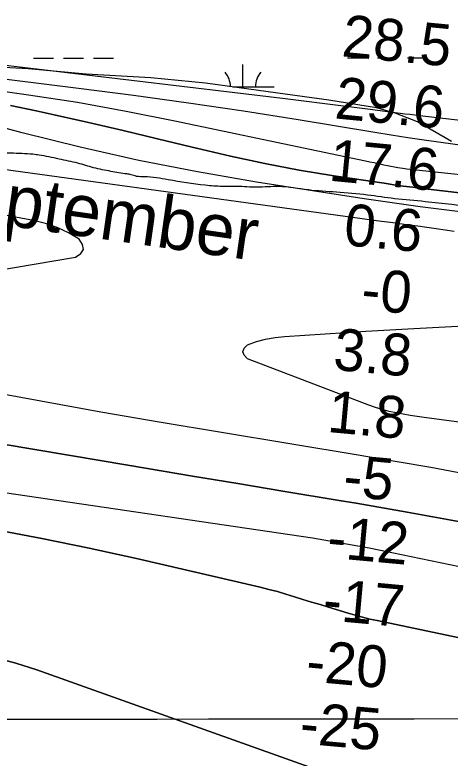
# Model space of a CAD drawing. Extents: x 3297753 to 3335611, y 652252 to 677623.
# Drawn here: x 3331222 to 3331918, y 660629 to 661818 of the extents above; entities that cross this region are included whole.
import ezdxf

# ---------------------------------------------------------------- set-up
doc = ezdxf.new("R2010")
doc.units = 0
for name, color, linetype in [('V-GRID-MAJR', 7, 'Continuous'), ('V-RIVR-EDGE', 7, 'Continuous'), ('V-RIVR-IDEN', 7, 'Continuous'), ('V-RIVR-RANG', 7, 'Continuous'), ('V-SITE-VEGE', 7, 'Continuous'), ('V-TOPO-DPTH', 7, 'Continuous'), ('V-TOPO-MAJR', 7, 'Continuous'), ('V-TOPO-MINR', 7, 'Continuous'), ('V-TOPO-WATR', 7, 'Continuous'), ('V-WETL-SWMP', 7, 'Continuous')]:
    doc.layers.add(name, color=color, linetype=linetype)

msp = doc.modelspace()

# ---------------------------------------------------------------- linework, layer by layer
at = {"layer": 'V-GRID-MAJR'}
msp.add_spline([(3301868.458, 660661.303), (3307127.238, 660664.745), (3312386.018, 660668.952), (3317644.7970000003, 660673.924), (3322903.575, 660679.66), (3328162.353, 660686.162), (3333421.129, 660693.428), (3333421.13, 660693.428)], degree=3, dxfattribs=at)
at = {"layer": 'V-RIVR-EDGE'}
msp.add_spline([(3333420.2831438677, 661275.5613079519), (3333378.935073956, 661280.2761115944), (3333334.1946423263, 661289.9198750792), (3333278.277558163, 661305.394051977), (3333240.9977938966, 661315.0193673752), (3333207.8433718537, 661316.7592849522), (3333161.8359231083, 661316.8730481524), (3333146.093824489, 661320.2278462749), (3333110.4883846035, 661336.4807664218), (3333086.4628049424, 661342.34295154), (3333030.9509782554, 661354.0857698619), (3332993.2495582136, 661360.8107395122), (3332954.306743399, 661368.3677468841), (3332920.3295076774, 661372.5966033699), (3332882.6106644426, 661372.2753871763), (3332855.679614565, 661376.4868204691), (3332813.8395286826, 661385.7089281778), (3332750.039096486, 661397.8867258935), (3332712.749083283, 661403.3672260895), (3332668.0014773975, 661410.1096189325), (3332617.442931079, 661413.5505081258), (3332570.612668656, 661416.1532102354), (3332532.075111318, 661419.9788590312), (3332493.1271720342, 661425.4634588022), (3332440.4982679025, 661429.738435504), (3332391.1852159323, 661434.0052130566), (3332338.1551538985, 661443.6694744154), (3332270.2119562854, 661456.6864841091), (3332231.6815732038, 661463.4135035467), (3332143.4318557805, 661477.7241775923), (3332084.189695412, 661489.476219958), (3332034.88996706, 661499.1312572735), (3332006.7195721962, 661505.0036913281), (3331963.2113112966, 661510.0850834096), (3331877.850665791, 661519.4148049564), (3331828.9531202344, 661524.0950391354), (3331785.4469091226, 661530.0053942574), (3331735.720400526, 661534.6876782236), (3331690.9645954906, 661538.114218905), (3331643.3125442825, 661543.6203414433), (3331608.9075034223, 661542.46196306), (3331576.5810195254, 661543.785349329), (3331553.370054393, 661543.8427433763), (3331526.0183736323, 661545.5683124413), (3331466.769039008, 661554.4189841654), (3331429.0624944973, 661559.0715462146), (3331416.215617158, 661559.9322809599), (3331407.5176545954, 661562.440692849), (3331400.889024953, 661563.7005357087), (3331375.2014196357, 661567.9088943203), (3331347.445506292, 661573.7803034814), (3331322.594038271, 661580.8879829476), (3331292.353285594, 661587.5945045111), (3331260.453581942, 661593.8906441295), (3331250.5091001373, 661595.1586861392), (3331214.8677889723, 661596.9047530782), (3331185.4426757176, 661598.2209650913), (3331160.161352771, 661599.1124466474), (3331114.993116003, 661603.3689752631), (3331075.6337698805, 661610.0980444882), (3331038.755163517, 661614.3340752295)], degree=3, dxfattribs=at)
at = {"layer": 'V-SITE-VEGE'}
for p, q in [((3331242.946, 661732.128), (3331132.6550000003, 661737.702)), ((3331335.913, 661723.5160000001), (3331242.946, 661732.128)), ((3331438.9620000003, 661717.296), (3331335.913, 661723.5160000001)), ((3331526.399, 661708.824), (3331438.9620000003, 661717.296)), ((3331626.657, 661695.327), (3331526.399, 661708.824)), ((3331723.6750000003, 661681.991), (3331626.657, 661695.327)), ((3331799.893, 661669.7810000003), (3331723.6750000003, 661681.9910000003)), ((3331829.9250000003, 661660.925), (3331799.893, 661669.7810000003)), ((3331865.343, 661647.165), (3331829.9250000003, 661660.925)), ((3331919.633, 661615.474), (3331865.343, 661647.165))]:
    msp.add_line(p, q, dxfattribs=at)
at = {"layer": 'V-TOPO-DPTH'}
for points in [[(3331214.4573369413, 661673.1713015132), (3331255.637751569, 661664.6744470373), (3331284.226331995, 661658.3584296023), (3331339.549199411, 661645.9036999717), (3331394.8028762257, 661633.1544889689), (3331449.9527671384, 661619.9635559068), (3331505.03346745, 661606.4781414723), (3331511.8917419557, 661604.769915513), (3331566.4876235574, 661591.9908366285), (3331621.290704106, 661580.2506525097), (3331676.4045830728, 661570.0688105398), (3331731.7256609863, 661560.9258633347), (3331812.1398156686, 661548.8045852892), (3331827.4197539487, 661546.5795533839), (3331842.7133545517, 661544.4567034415), (3331858.0274486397, 661542.4871264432), (3331873.3552050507, 661540.6197314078), (3332261.409894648, 661495.3136222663), (3332315.392956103, 661488.559136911), (3332369.2903297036, 661481.2125522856), (3332423.05917152, 661472.9778187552)], [(3331924.1697439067, 661471.5932095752), (3331909.671339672, 661473.8420432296), (3331895.1625158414, 661476.0196708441), (3331880.6380626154, 661478.0904893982), (3331866.1031897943, 661480.0901019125), (3331851.5613259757, 661482.0424006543), (3331837.020561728, 661484.0028293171), (3331822.481446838, 661485.9754528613), (3331807.943431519, 661487.9562063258), (3331160.161334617, 661576.4909503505)], [(3331924.1697439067, 661471.5932095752), (3331909.671339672, 661473.8420432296), (3331895.1625158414, 661476.0196708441), (3331880.6380626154, 661478.0904893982), (3331866.1031897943, 661480.0901019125), (3331851.5613259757, 661482.0424006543), (3331837.020561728, 661484.0028293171), (3331822.481446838, 661485.9754528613), (3331807.943431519, 661487.9562063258), (3331160.161334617, 661576.4909503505)], [(3332182.985573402, 661133.200186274), (3331876.412552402, 661174.2447194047), (3331865.118718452, 661175.8550730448), (3331853.845778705, 661177.5936279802), (3331842.6041802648, 661179.5244848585), (3331831.3834760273, 661181.5835430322), (3331820.260796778, 661184.0278478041), (3331809.247210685, 661186.8550750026), (3331798.397264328, 661190.2566858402), (3331787.656411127, 661194.0412191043), (3331593.714020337, 661268.1638467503), (3331588.327813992, 661273.7181280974), (3331585.9979673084, 661279.2929539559), (3331588.2526601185, 661284.8985965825), (3331593.5637125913, 661290.52478372), (3331608.024310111, 661295.4948443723), (3331622.6952149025, 661299.5290460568), (3331637.681580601, 661302.1594592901), (3331652.8782535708, 661303.854013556), (3331782.687585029, 661312.1205240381), (3331801.882545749, 661313.3137733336), (3331821.0797744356, 661314.4683370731), (3331840.28040507, 661315.564872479), (3331859.48330367, 661316.6227223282), (3332119.8022714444, 661330.568614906)], [(3332182.985573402, 661133.200186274), (3331876.412552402, 661174.2447194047), (3331865.118718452, 661175.8550730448), (3331853.845778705, 661177.5936279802), (3331842.6041802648, 661179.5244848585), (3331831.3834760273, 661181.5835430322), (3331820.260796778, 661184.0278478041), (3331809.247210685, 661186.8550750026), (3331798.397264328, 661190.2566858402), (3331787.656411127, 661194.0412191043), (3331593.714020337, 661268.1638467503), (3331588.327813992, 661273.7181280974), (3331585.9979673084, 661279.2929539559), (3331588.2526601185, 661284.8985965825), (3331593.5637125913, 661290.52478372), (3331608.024310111, 661295.4948443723), (3331622.6952149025, 661299.5290460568), (3331637.681580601, 661302.1594592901), (3331652.8782535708, 661303.854013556), (3331782.687585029, 661312.1205240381), (3331801.882545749, 661313.3137733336), (3331821.0797744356, 661314.4683370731), (3331840.28040507, 661315.564872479), (3331859.48330367, 661316.6227223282), (3332119.8022714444, 661330.568614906)], [(3332547.3772419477, 660890.0387611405), (3332221.4237553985, 660953.3183785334), (3332150.3616539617, 660966.9798289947), (3332079.267093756, 660980.4684803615), (3332008.123845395, 660993.6979330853), (3331936.948138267, 661006.7545867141), (3331848.920942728, 661022.7367658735), (3331821.7234029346, 661027.6088287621), (3331794.5110830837, 661032.3956988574), (3331767.2765931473, 661037.054779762), (3331740.0273231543, 661041.6286678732), (3331650.1771157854, 661056.4936082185), (3331577.996746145, 661068.466565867), (3331505.8231626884, 661080.4801864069), (3331433.6597585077, 661092.5548012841), (3331361.50314051, 661104.6700790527), (3330983.9666114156, 661168.2234622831)], [(3330983.9666114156, 661168.2234622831), (3331361.50314051, 661104.6700790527), (3331433.6597585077, 661092.5548012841), (3331505.8231626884, 661080.4801864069), (3331577.996746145, 661068.466565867), (3331650.1771157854, 661056.4936082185), (3331740.0273231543, 661041.6286678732), (3331767.2765931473, 661037.054779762), (3331794.5110830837, 661032.3956988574), (3331821.7234029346, 661027.6088287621), (3331848.920942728, 661022.7367658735), (3331936.948138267, 661006.7545867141), (3332008.123845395, 660993.6979330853), (3332079.267093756, 660980.4684803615), (3332150.3616539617, 660966.9798289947), (3332221.4237553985, 660953.3183785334), (3332547.3772419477, 660890.0387611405)], [(3331188.4822803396, 660995.1205352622), (3331264.5611948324, 660980.8362270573), (3331340.3528540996, 660965.0987851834), (3331415.9530098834, 660948.39258753), (3331613.8731999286, 660902.6652840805), (3331627.7155029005, 660899.2885314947), (3331641.4964392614, 660895.6880999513), (3331655.1853257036, 660891.752149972), (3331668.8128455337, 660887.5925210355), (3331682.402729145, 660883.2920498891), (3331696.0038821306, 660879.0277758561), (3331709.621939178, 660874.817797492), (3331723.2512656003, 660870.6440162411), (3331754.5712571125, 660861.121021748), (3331766.099223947, 660857.78500524), (3331777.68058078, 660854.6578661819), (3331789.3420226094, 660851.8440432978), (3331801.0568544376, 660849.2390978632), (3331950.293744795, 660818.159791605), (3332036.646203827, 660800.073506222), (3332122.9707593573, 660781.8557442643), (3332209.2534596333, 660763.4407674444), (3332295.5082564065, 660744.8943140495), (3332539.0939533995, 660692.2274154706)], [(3332539.0939533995, 660692.2274154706), (3332295.5082564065, 660744.8943140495), (3332209.2534596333, 660763.4407674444), (3332122.9707593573, 660781.8557442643), (3332036.646203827, 660800.073506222), (3331950.293744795, 660818.159791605), (3331801.0568544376, 660849.2390978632), (3331789.3420226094, 660851.8440432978), (3331777.68058078, 660854.6578661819), (3331766.099223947, 660857.78500524), (3331754.5712571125, 660861.121021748), (3331723.2512656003, 660870.6440162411), (3331709.621939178, 660874.817797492), (3331696.0038821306, 660879.0277758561), (3331682.402729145, 660883.2920498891), (3331668.8128455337, 660887.5925210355), (3331655.1853257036, 660891.752149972), (3331641.4964392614, 660895.6880999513), (3331627.7155029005, 660899.2885314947), (3331613.8731999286, 660902.6652840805), (3331415.9530098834, 660948.39258753), (3331340.3528540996, 660965.0987851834), (3331264.5611948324, 660980.8362270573), (3331188.4822803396, 660995.1205352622)], [(3331188.8282049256, 660790.5586788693), (3331223.101637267, 660781.3085059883), (3331256.868014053, 660770.3510582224), (3331722.926875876, 660603.986284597), (3331738.1952199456, 660599.967901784), (3331753.4649307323, 660595.9547245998), (3331768.736691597, 660591.9493558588), (3331784.0098191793, 660587.9491927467), (3331803.2517796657, 660582.9148148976), (3331808.84003331, 660581.2634967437), (3331814.3425131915, 660579.3845959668), (3331819.7163324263, 660577.164321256), (3331825.004377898, 660574.7164639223), (3331830.2803210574, 660572.2267232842), (3331835.6263113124, 660569.9098773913), (3331841.0773722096, 660567.8523736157), (3331846.5984802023, 660565.967764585), (3331972.538357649, 660526.3315449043), (3332041.5159399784, 660506.816802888), (3332111.0672828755, 660490.0240446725), (3332181.4792666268, 660477.3142621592), (3332252.4650109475, 660467.3264634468), (3332479.464607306, 660442.1211608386)], [(3332479.464607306, 660442.1211608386), (3332252.4650109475, 660467.3264634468), (3332181.4792666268, 660477.3142621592), (3332111.0672828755, 660490.0240446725), (3332041.5159399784, 660506.816802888), (3331972.538357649, 660526.3315449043), (3331846.5984802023, 660565.967764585), (3331841.0773722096, 660567.8523736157), (3331835.6263113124, 660569.9098773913), (3331830.2803210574, 660572.2267232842), (3331825.004377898, 660574.7164639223), (3331819.7163324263, 660577.164321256), (3331814.3425131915, 660579.3845959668), (3331808.84003331, 660581.2634967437), (3331803.2517796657, 660582.9148148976), (3331784.0098191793, 660587.9491927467), (3331768.736691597, 660591.9493558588), (3331753.4649307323, 660595.9547245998), (3331738.1952199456, 660599.967901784), (3331722.926875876, 660603.986284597), (3331256.868014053, 660770.3510582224), (3331223.101637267, 660781.3085059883), (3331188.8282049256, 660790.5586788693)]]:
    msp.add_lwpolyline(points, dxfattribs=at)
at = {"layer": 'V-TOPO-MAJR'}
msp.add_lwpolyline([(3333419.9047059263, 661535.7458705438), (3332609.784154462, 661572.9699321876), (3332603.8151799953, 661571.8621801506), (3332597.289231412, 661571.8398208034), (3332590.774900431, 661572.0317661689), (3332584.277995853, 661572.545168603), (3332577.792708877, 661573.2728757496), (3332544.4877229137, 661577.8462613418), (3332521.349203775, 661580.9470710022), (3332498.198016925, 661583.9475854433), (3332475.027828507, 661586.7976570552), (3332451.8449723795, 661589.5474334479), (3331869.3576857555, 661656.719991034), (3331861.4001606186, 661657.6548338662), (3331853.445402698, 661658.6122624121), (3331845.494795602, 661659.6035695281), (3331837.546955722, 661660.617462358), (3331785.4878221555, 661667.3712825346), (3331751.505947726, 661671.726467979), (3331717.515349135, 661676.0115783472), (3331683.5116643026, 661680.1915761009), (3331649.499255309, 661684.3014987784), (3331085.773548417, 661751.5358172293)], dxfattribs=at)
at = {"layer": 'V-TOPO-MINR'}
for points in [[(3333420.105870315, 661397.4408470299), (3332658.858095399, 661513.2091172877), (3332652.980873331, 661513.7973291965), (3332620.507360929, 661517.2229360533), (3332588.0611676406, 661520.8798131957), (3332555.655953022, 661524.8835957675), (3332523.278057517, 661529.1186486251), (3332307.1674362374, 661558.562756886), (3332230.9538267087, 661568.9645007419), (3332154.743441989, 661579.3897778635), (3332078.537894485, 661589.8503548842), (3332002.3355717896, 661600.3344651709), (3331902.842651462, 661614.0464351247), (3331876.404585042, 661617.7940841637), (3331849.9870191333, 661621.6775461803), (3331823.600203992, 661625.7647276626), (3331797.233889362, 661629.9877221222), (3331674.7375912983, 661650.092523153), (3331587.063364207, 661663.9474036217), (3331499.288981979, 661677.1059942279), (3331411.364367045, 661689.2201500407), (3331323.339596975, 661700.6380159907), (3331063.3617733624, 661732.7899505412)], [(3332582.2603777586, 661490.2300402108), (3332202.0926971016, 661532.941333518), (3332142.640335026, 661539.5793554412), (3332083.181978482, 661546.1628969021), (3332023.714630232, 661552.66471767), (3331964.241287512, 661559.1120579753), (3331848.3064584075, 661571.599635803), (3331845.2893680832, 661571.9544820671), (3331842.2797918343, 661572.3682461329), (3331834.1060698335, 661573.5735176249), (3331828.5289668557, 661574.4648454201), (3331822.968730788, 661575.4454895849), (3331817.433795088, 661576.560108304), (3331811.9157262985, 661577.7640433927), (3331809.485054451, 661578.3252041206), (3331802.759914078, 661579.8568276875), (3331796.028903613, 661581.3618272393), (3331789.289088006, 661582.8268907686), (3331782.543402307, 661584.2653302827), (3331477.2430435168, 661648.4214305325), (3331399.5374175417, 661663.7513375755), (3331321.6164905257, 661677.7960659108), (3331243.3726119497, 661689.9130261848), (3331164.9134323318, 661700.7448077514)], [(3332567.1471214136, 661402.8776268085), (3332261.6980234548, 661455.2843628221), (3332191.641494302, 661466.8244503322), (3332121.4921949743, 661477.7411137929), (3332051.203740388, 661487.7226411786), (3331980.8225156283, 661497.0807445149), (3331899.7995022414, 661507.3052144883), (3331869.877842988, 661511.2090808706), (3331839.9797332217, 661515.2805971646), (3331810.1169476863, 661519.603588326), (3331780.2777116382, 661524.0942293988), (3331608.192351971, 661550.7331580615), (3331513.726954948, 661566.9276219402), (3331419.6877492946, 661585.1459082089), (3331326.287830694, 661606.3999280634), (3331233.3141034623, 661629.6777703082), (3331059.517879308, 661676.195719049)], [(3332423.05917152, 661472.9778187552), (3332369.2903297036, 661481.2125522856), (3332315.392956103, 661488.559136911), (3332261.409894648, 661495.3136222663), (3331873.3552050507, 661540.6197314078), (3331858.0274486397, 661542.4871264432), (3331842.7133545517, 661544.4567034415), (3331827.4197539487, 661546.5795533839), (3331812.1398156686, 661548.8045852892), (3331731.7256609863, 661560.9258633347), (3331676.4045830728, 661570.0688105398), (3331621.290704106, 661580.2506525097), (3331566.4876235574, 661591.9908366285), (3331511.8917419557, 661604.769915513), (3331505.03346745, 661606.4781414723), (3331449.9527671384, 661619.9635559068), (3331394.8028762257, 661633.1544889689), (3331339.549199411, 661645.9036999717), (3331284.226331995, 661658.3584296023), (3331255.637751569, 661664.6744470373), (3331214.4573369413, 661673.1713015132)], [(3331063.2332207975, 661387.4708509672), (3331318.525191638, 661430.5378233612), (3331326.9670081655, 661436.3215870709), (3331331.4648370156, 661442.9430503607), (3331330.0466843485, 661450.8210630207), (3331324.6845440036, 661459.5367752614), (3331307.417445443, 661469.5300570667), (3331289.55084493, 661478.0383943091), (3331270.7849914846, 661484.3193147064), (3331251.419636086, 661489.1152905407), (3331044.9200476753, 661527.0583970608)], [(3332449.264977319, 660978.8188539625), (3332413.1291774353, 660985.4330737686), (3332377.0755297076, 660992.4813659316), (3332341.0766500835, 660999.8190396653), (3332307.5817965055, 661006.856355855), (3332254.889872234, 661017.9918503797), (3332202.215670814, 661029.2100823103), (3332149.568053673, 661040.5524203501), (3332096.9381593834, 661051.9774957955), (3332055.964293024, 661060.9228112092), (3332013.775177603, 661069.8463964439), (3331971.514256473, 661078.4030873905), (3331929.1456267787, 661086.4094369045), (3331886.7051913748, 661094.0488921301), (3331833.017041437, 661103.3529382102), (3331817.3635398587, 661106.0457753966), (3331801.705683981, 661108.712857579), (3331786.0412966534, 661111.3413072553), (3331770.372555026, 661113.9440019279), (3331551.853986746, 661149.9646647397), (3331455.4783996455, 661166.189066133), (3331359.1800744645, 661182.8511128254), (3331262.9976421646, 661200.1696274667), (3331166.8924717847, 661217.925787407)], [(3332547.3772419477, 660890.0387611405), (3332221.4237553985, 660953.3183785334), (3332150.3616539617, 660966.9798289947), (3332079.267093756, 660980.4684803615), (3332008.123845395, 660993.6979330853), (3331936.948138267, 661006.7545867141), (3331848.920942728, 661022.7367658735), (3331821.7234029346, 661027.6088287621), (3331794.5110830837, 661032.3956988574), (3331767.2765931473, 661037.054779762), (3331740.0273231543, 661041.6286678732), (3331650.1771157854, 661056.4936082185), (3331577.996746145, 661068.466565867), (3331505.8231626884, 661080.4801864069), (3331433.6597585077, 661092.5548012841), (3331361.50314051, 661104.6700790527), (3330983.9666114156, 661168.2234622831)], [(3332491.968244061, 660836.1352816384), (3332369.946372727, 660854.8300588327), (3332279.6579314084, 660869.3734388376), (3332189.53488864, 660884.8382031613), (3332099.659943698, 660901.685043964), (3332009.950397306, 660919.4532690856), (3331824.2115484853, 660957.725925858), (3331806.1767336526, 660961.3788276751), (3331788.126150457, 660964.9506074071), (3331770.0519147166, 660968.4007040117), (3331751.9619106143, 660971.769678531), (3331733.8445144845, 660974.9834178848), (3331715.7063708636, 660978.0713391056), (3331697.537106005, 660980.9705331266), (3331679.3470936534, 660983.7439090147), (3331223.227564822, 661050.8628508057), (3331182.8388676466, 661056.7924718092)], [(3332539.0939533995, 660692.2274154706), (3332295.5082564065, 660744.8943140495), (3332209.2534596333, 660763.4407674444), (3332122.9707593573, 660781.8557442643), (3332036.646203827, 660800.073506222), (3331950.293744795, 660818.159791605), (3331801.0568544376, 660849.2390978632), (3331789.3420226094, 660851.8440432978), (3331777.68058078, 660854.6578661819), (3331766.099223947, 660857.78500524), (3331754.5712571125, 660861.121021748), (3331723.2512656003, 660870.6440162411), (3331709.621939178, 660874.817797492), (3331696.0038821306, 660879.0277758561), (3331682.402729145, 660883.2920498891), (3331668.8128455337, 660887.5925210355), (3331655.1853257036, 660891.752149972), (3331641.4964392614, 660895.6880999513), (3331627.7155029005, 660899.2885314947), (3331613.8731999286, 660902.6652840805), (3331415.9530098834, 660948.39258753), (3331340.3528540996, 660965.0987851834), (3331264.5611948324, 660980.8362270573), (3331188.4822803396, 660995.1205352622)], [(3332479.464607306, 660442.1211608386), (3332252.4650109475, 660467.3264634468), (3332181.4792666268, 660477.3142621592), (3332111.0672828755, 660490.0240446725), (3332041.5159399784, 660506.816802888), (3331972.538357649, 660526.3315449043), (3331846.5984802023, 660565.967764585), (3331841.0773722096, 660567.8523736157), (3331835.6263113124, 660569.9098773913), (3331830.2803210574, 660572.2267232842), (3331825.004377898, 660574.7164639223), (3331819.7163324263, 660577.164321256), (3331814.3425131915, 660579.3845959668), (3331808.84003331, 660581.2634967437), (3331803.2517796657, 660582.9148148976), (3331784.0098191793, 660587.9491927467), (3331768.736691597, 660591.9493558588), (3331753.4649307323, 660595.9547245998), (3331738.1952199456, 660599.967901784), (3331722.926875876, 660603.986284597), (3331256.868014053, 660770.3510582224), (3331223.101637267, 660781.3085059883), (3331188.8282049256, 660790.5586788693)]]:
    msp.add_lwpolyline(points, dxfattribs=at)
at = {"layer": 'V-TOPO-WATR'}
for points in [[(3331924.1697439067, 661471.5932095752), (3331909.671339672, 661473.8420432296), (3331895.1625158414, 661476.0196708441), (3331880.6380626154, 661478.0904893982), (3331866.1031897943, 661480.0901019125), (3331851.5613259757, 661482.0424006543), (3331837.020561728, 661484.0028293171), (3331822.481446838, 661485.9754528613), (3331807.943431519, 661487.9562063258), (3331160.161334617, 661576.4909503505)], [(3332182.985573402, 661133.200186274), (3331876.412552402, 661174.2447194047), (3331865.118718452, 661175.8550730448), (3331853.845778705, 661177.5936279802), (3331842.6041802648, 661179.5244848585), (3331831.3834760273, 661181.5835430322), (3331820.260796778, 661184.0278478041), (3331809.247210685, 661186.8550750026), (3331798.397264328, 661190.2566858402), (3331787.656411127, 661194.0412191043), (3331593.714020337, 661268.1638467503), (3331588.327813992, 661273.7181280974), (3331585.9979673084, 661279.2929539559), (3331588.2526601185, 661284.8985965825), (3331593.5637125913, 661290.52478372), (3331608.024310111, 661295.4948443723), (3331622.6952149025, 661299.5290460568), (3331637.681580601, 661302.1594592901), (3331652.8782535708, 661303.854013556), (3331782.687585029, 661312.1205240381), (3331801.882545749, 661313.3137733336), (3331821.0797744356, 661314.4683370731), (3331840.28040507, 661315.564872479), (3331859.48330367, 661316.6227223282), (3332119.8022714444, 661330.568614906)]]:
    msp.add_lwpolyline(points, dxfattribs=at)
at = {"layer": 'V-WETL-SWMP'}
for p, q in [((3331251.4812437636, 661749.0444305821), (3331283.4812266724, 661749.0769914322)), ((3331299.4812181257, 661749.0932718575), (3331331.4812010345, 661749.1258327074)), ((3331347.4811924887, 661749.1421131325), (3331379.481175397, 661749.1746739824)), ((3331753.388975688, 661749.5551353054), (3331785.388958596, 661749.5876961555)), ((3331801.38895005, 661749.6039765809), (3331833.3889329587, 661749.6365374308)), ((3331849.388924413, 661749.6528178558), (3331881.3889073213, 661749.6853787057)), ((3331242.94534605, 661732.1251326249), (3331132.6543493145, 661737.7011419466)), ((3331335.9113438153, 661723.5151262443), (3331242.94534605, 661732.1251326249)), ((3331586.372313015, 661702.955173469), (3331586.3356786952, 661738.9551500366)), ((3331438.961341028, 661717.2951182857), (3331335.9113438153, 661723.515126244)), ((3331526.395339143, 661708.8211129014), (3331438.961341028, 661717.2951182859)), ((3331626.656337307, 661695.3251076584), (3331526.395339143, 661708.8211129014)), ((3331570.096079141, 661702.9386119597), (3331636.3722863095, 661703.006049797)), ((3331723.6743355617, 661681.9881026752), (3331626.656337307, 661695.3251076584)), ((3331799.8933342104, 661669.7780988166), (3331723.6743355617, 661681.9881026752)), ((3331829.923334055, 661660.9230983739), (3331799.8933342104, 661669.7780988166)), ((3331865.343334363, 661647.1620992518), (3331829.923334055, 661660.9230983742)), ((3331919.6323357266, 661615.4721031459), (3331865.343334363, 661647.1620992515))]:
    msp.add_line(p, q, dxfattribs=at)
for centre, radius, start, end in [((3331531.1289232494, 661703.373765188), 35.24628790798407, 0.10682764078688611, 40.83013835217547), ((3331641.6147364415, 661703.4861874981), 35.246287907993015, 139.28647683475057, 180.8301351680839)]:
    msp.add_arc(centre, radius, start, end, dxfattribs=at)

# ---------------------------------------------------------------- texts
at = {"layer": 'V-RIVR-IDEN'}
msp.add_text('September', height=83, rotation=351.86989764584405, dxfattribs=at).set_placement((3331067.1336021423, 661501.5860562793))
at = {"layer": 'V-RIVR-RANG'}
for s, height, rotation, p in [('28.5', 67, 354.48832571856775, (3331742.937381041, 661752.1259228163)), ('29.6', 67, 354.48832571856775, (3331731.732461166, 661652.743272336)), ('17.6', 67, 354.48832571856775, (3331722.365461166, 661553.183272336)), ('0.6', 66.99999999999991, 354.76683333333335, (3331746.2034058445, 661449.9921913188)), ('-0', 67, 354.76683333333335, (3331773.87429052, 661347.0398610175)), ('3.8', 66.99999999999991, 354.76683333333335, (3331729.3081660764, 661250.7037777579)), ('1.8', 66.99999999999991, 354.76683333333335, (3331719.9411660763, 661151.142777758)), ('-5', 67, 354.76683333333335, (3331744.9842504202, 661048.4310382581)), ('-12', 67, 354.76683333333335, (3331719.3310883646, 660950.3627012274)), ('-17', 67, 354.76683333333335, (3331712.3164468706, 660850.5862467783)), ('-20', 67, 354.76683333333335, (3331685.624326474, 660752.6130687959)), ('-25', 67, 354.76683333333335, (3331675.469286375, 660653.1252460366))]:
    msp.add_text(s, height=height, rotation=rotation, dxfattribs=at).set_placement(p)

doc.saveas('drawing.dxf')
